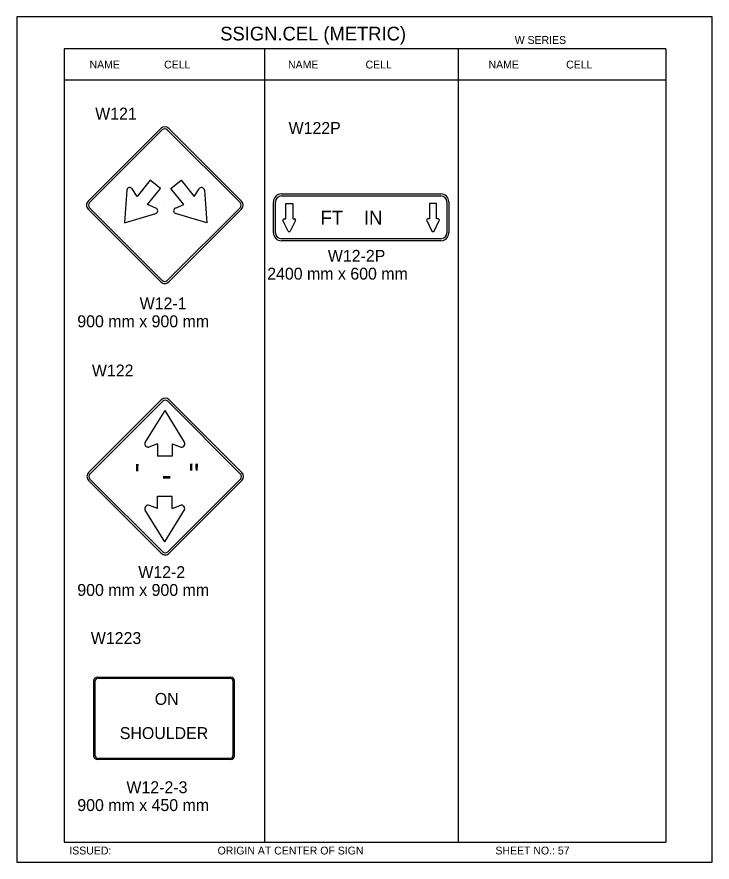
# Model space of a CAD drawing. Extents: x -12 to 6962, y -3756 to 679.
# Drawn here: x 1755.2 to 1930.4, y -465.8 to -252.7 of the extents above; entities that cross this region are included whole.
import ezdxf

# ---------------------------------------------------------------- set-up
doc = ezdxf.new("R2010")
doc.units = 0
for name, color, linetype in [('Level 1', 7, 'Continuous'), ('Level 2', 7, 'Continuous'), ('Level 3', 7, 'Continuous'), ('Level 62', 7, 'Continuous')]:
    doc.layers.add(name, color=color, linetype=linetype)

msp = doc.modelspace()

# ---------------------------------------------------------------- linework, layer by layer
at = {"layer": 'Level 1'}
for p, q in [((1918.81, -260.71), (1767.06, -260.71)), ((1767.06, -260.71), (1767.06, -460.71)), ((1817.64, -260.71), (1817.64, -460.71)), ((1866.42, -260.71), (1866.42, -460.71)), ((1918.81, -260.71), (1918.81, -460.71)), ((1918.81, -268.62), (1767.06, -268.62)), ((1918.81, -268.62), (1767.06, -268.62)), ((1773.13, -299.14), (1791.47, -280.79)), ((1773.48, -299.49), (1791.82, -281.15)), ((1793.1, -281.15), (1811.44, -299.49)), ((1793.45, -280.79), (1811.79, -299.14)), ((1788.79, -293.85), (1785.53, -297.9)), ((1791.38, -295.95), (1788.79, -293.85)), ((1793.98, -295.95), (1796.57, -293.85)), ((1796.57, -293.85), (1799.85, -297.9)), ((1785.53, -297.9), (1784.24, -296)), ((1788.1, -299.99), (1791.38, -295.95)), ((1797.26, -299.99), (1793.98, -295.95)), ((1799.85, -297.9), (1801.11, -296)), ((1782.91, -296.33), (1782.29, -304.54)), ((1802.44, -296.33), (1803.06, -304.54)), ((1821.86, -297.3), (1862.06, -297.3)), ((1821.86, -297.8), (1862.06, -297.8)), ((1790.24, -300.85), (1788.1, -299.99)), ((1792.43, -300.06), (1792.43, -300.06)), ((1795.14, -300.85), (1797.26, -299.99)), ((1819.86, -307.1), (1819.86, -299.3)), ((1820.36, -307.1), (1820.36, -299.3)), ((1822.94, -299.69), (1824.74, -299.69)), ((1822.94, -303.59), (1822.94, -299.69)), ((1824.74, -299.69), (1824.74, -303.59)), ((1860.98, -299.69), (1859.18, -299.69)), ((1859.18, -299.69), (1859.18, -303.59)), ((1860.98, -303.59), (1860.98, -299.69)), ((1863.56, -299.3), (1863.56, -307.1)), ((1864.06, -299.3), (1864.06, -307.1)), ((1791.47, -319.46), (1773.13, -301.12)), ((1791.82, -319.11), (1773.48, -300.76)), ((1782.29, -304.54), (1790.19, -302.23)), ((1811.44, -300.76), (1793.1, -319.11)), ((1811.79, -301.12), (1793.45, -319.46)), ((1803.06, -304.54), (1795.19, -302.23)), ((1823.57, -306.65), (1822.25, -304.02)), ((1822.52, -303.59), (1822.94, -303.59)), ((1825.42, -304.02), (1824.11, -306.65)), ((1824.74, -303.59), (1825.15, -303.59)), ((1841.98, -303.2), (1841.98, -303.2)), ((1858.5, -304.02), (1859.81, -306.65)), ((1859.18, -303.59), (1858.77, -303.59)), ((1860.35, -306.65), (1861.66, -304.02)), ((1861.39, -303.59), (1860.98, -303.59)), ((1862.06, -308.6), (1821.86, -308.6)), ((1862.06, -309.1), (1821.86, -309.1)), ((1773.24, -367.55), (1791.59, -349.21)), ((1793.57, -349.21), (1811.91, -367.55)), ((1773.6, -367.91), (1791.94, -349.56)), ((1793.21, -349.56), (1811.56, -367.91)), ((1792.46, -351.92), (1787.45, -359.96)), ((1792.46, -351.92), (1797.39, -359.86)), ((1790.61, -360.3), (1788.4, -361.1)), ((1790.59, -360.3), (1790.59, -363.38)), ((1794.29, -360.3), (1796.31, -361.02)), ((1794.29, -360.3), (1794.29, -363.38)), ((1794.29, -363.38), (1790.59, -363.38)), ((1792.55, -368.43), (1792.55, -368.43)), ((1791.59, -387.88), (1773.24, -369.53)), ((1791.94, -387.52), (1773.6, -369.18)), ((1811.56, -369.18), (1793.21, -387.52)), ((1811.91, -369.53), (1793.57, -387.88)), ((1790.63, -376.59), (1790.63, -373.51)), ((1790.63, -373.51), (1794.32, -373.51)), ((1794.32, -376.59), (1794.32, -373.51)), ((1792.46, -384.97), (1787.53, -377.03)), ((1790.63, -376.59), (1788.6, -375.87)), ((1792.46, -384.97), (1797.47, -376.93)), ((1794.3, -376.59), (1796.52, -375.79)), ((1775.47, -419.14), (1809.09, -419.14)), ((1775.73, -419.4), (1808.83, -419.4)), ((1774.59, -439.18), (1774.59, -419.83)), ((1774.92, -438.98), (1774.92, -420.04)), ((1809.65, -420.04), (1809.65, -438.98)), ((1809.98, -419.83), (1809.98, -439.18)), ((1792.3, -429.57), (1792.3, -429.57)), ((1809.09, -439.87), (1775.47, -439.87)), ((1808.83, -439.62), (1775.73, -439.62)), ((1767.06, -460.71), (1918.81, -460.71))]:
    msp.add_line(p, q, dxfattribs=at)
for centre, radius, start, end in [((1792.46, -281.78), 1.4, 45, 134.9994), ((1792.46, -281.78), 0.9, 45, 134.9994), ((1783.65, -296.4), 0.729, 33.5811, 174.4914), ((1801.71, -296.4), 0.729, 5.5086, 146.4189), ((1821.86, -299.3), 2, 90, 180), ((1821.86, -299.3), 1.5, 90, 180), ((1862.06, -299.3), 2, 0, 90), ((1862.06, -299.3), 1.5, 0, 90), ((1774.12, -300.13), 1.4, 134.9994, 224.9998), ((1774.12, -300.13), 0.9, 134.9994, 224.9998), ((1810.8, -300.13), 0.9, 315.0002, 45), ((1810.8, -300.13), 1.4, 315.0002, 45), ((1789.94, -301.53), 0.741, 289.0081, 66.8518), ((1795.42, -301.53), 0.741, 113.1482, 250.9919), ((1822.52, -303.89), 0.3, 90, 206.5651), ((1825.15, -303.89), 0.3, 333.4349, 90), ((1858.77, -303.89), 0.3, 90, 206.5651), ((1861.39, -303.89), 0.3, 333.4349, 90), ((1823.84, -306.52), 0.3, 206.5651, 333.4349), ((1860.08, -306.52), 0.3, 206.5651, 333.4349), ((1821.86, -307.1), 2, 180, 270), ((1821.86, -307.1), 1.5, 180, 270), ((1862.06, -307.1), 1.5, 270, 0), ((1862.06, -307.1), 2, 270, 0), ((1792.46, -318.47), 1.4, 224.9998, 315.0002), ((1792.46, -318.47), 0.9, 224.9998, 315.0002), ((1792.58, -350.2), 1.4, 45, 134.9994), ((1792.58, -350.2), 0.9, 45, 134.9994), ((1774.23, -368.54), 1.4, 134.9994, 224.9998), ((1774.23, -368.54), 0.9, 134.9994, 224.9998), ((1810.92, -368.54), 0.9, 315.0002, 45), ((1810.92, -368.54), 1.4, 315.0002, 45), ((1792.58, -386.89), 0.9, 224.9998, 315.0002), ((1792.58, -386.89), 1.4, 224.9998, 315.0002)]:
    msp.add_arc(centre, radius, start, end, dxfattribs=at)
for centre, major_axis, ratio, start_param, end_param in [((1788.2, -360.28), (0, 0.849), 0.9, 1.206698, 3.405862), ((1796.72, -360.28), (0, 0.858), 0.9, 2.598928, 5.230544), ((1788.2, -376.61), (0, -0.858), 0.9, 2.598928, 5.230544), ((1796.72, -376.61), (0, -0.849), 0.9, 1.206698, 3.405861), ((1775.47, -419.83), (-0.885, 0), 0.781047, 4.712389, 6.283185), ((1775.73, -420.04), (-0.818, 0), 0.781048, 4.712389, 6.283185), ((1808.83, -420.04), (-0.818, 0), 0.781048, 3.141593, 4.712389), ((1809.09, -419.83), (-0.885, 0), 0.781047, 3.141593, 4.712389), ((1775.47, -439.18), (0.885, 0), 0.781047, 3.141593, 4.712389), ((1775.73, -438.98), (0.818, 0), 0.781048, 3.141593, 4.712389), ((1808.83, -438.98), (0.818, 0), 0.781048, 4.712389, 6.283185), ((1809.09, -439.18), (0.885, 0), 0.781047, 4.712389, 6.283185)]:
    msp.add_ellipse(centre, major_axis=major_axis, ratio=ratio, start_param=start_param, end_param=end_param, dxfattribs=at)
at = {"layer": 'Level 62'}
msp.add_lwpolyline([(1755.18, -465.75), (1930.44, -465.75), (1930.44, -252.66), (1755.18, -252.66)], close=True, dxfattribs=at)

# ---------------------------------------------------------------- texts
at = {"layer": 'Level 1'}
for s, height, p in [('   FT    IN', 3.5, (1827.82, -305.01)), ("  '", 5.713, (1780.53, -371.12)), ('-  "', 5.713, (1791.66, -370.98)), ('ON', 3, (1789.93, -426.11)), ('SHOULDER', 3, (1781.12, -434.73))]:
    msp.add_text(s, height=height, dxfattribs=at).set_placement(p)
at = {"layer": 'Level 2'}
for s, p in [('W121', (1774.92, -278.54)), ('W122P', (1823.68, -282.16)), ('W122', (1774.09, -343.31)), ('W1223', (1773.82, -410.77))]:
    msp.add_text(s, height=3, dxfattribs=at).set_placement(p)
at = {"layer": 'Level 3'}
for s, height, p in [('SSIGN.CEL (METRIC)', 3.4642, (1806.44, -258.6)), ('W SERIES', 1.979, (1880.69, -259.47)), ('NAME', 1.98, (1773.5, -265.66)), ('CELL', 1.98, (1792.3, -265.66)), ('NAME', 1.98, (1823.54, -265.66)), ('CELL', 1.98, (1843.08, -265.66)), ('NAME', 1.98, (1874.1, -265.66)), ('CELL', 1.98, (1893.66, -265.66)), ('W12-2P', 3, (1833.57, -314.4)), ('2400 mm x 600 mm', 3, (1818.28, -318.9)), ('W12-1', 3, (1786.13, -326.4)), ('900 mm x 900 mm', 3, (1770.41, -330.9)), ('W12-2', 3, (1785.79, -394.14)), ('900 mm x 900 mm', 3, (1770.41, -398.64)), ('W12-2-3', 3, (1782.79, -448.38)), ('900 mm x 450 mm', 3, (1770.41, -452.88)), ('ISSUED:', 1.98, (1768.4, -463.83)), ('ORIGIN AT CENTER OF SIGN', 1.9795, (1805.78, -463.83)), ('SHEET NO.: 57', 1.9795, (1875.82, -463.83))]:
    msp.add_text(s, height=height, dxfattribs=at).set_placement(p)

doc.saveas('drawing.dxf')
